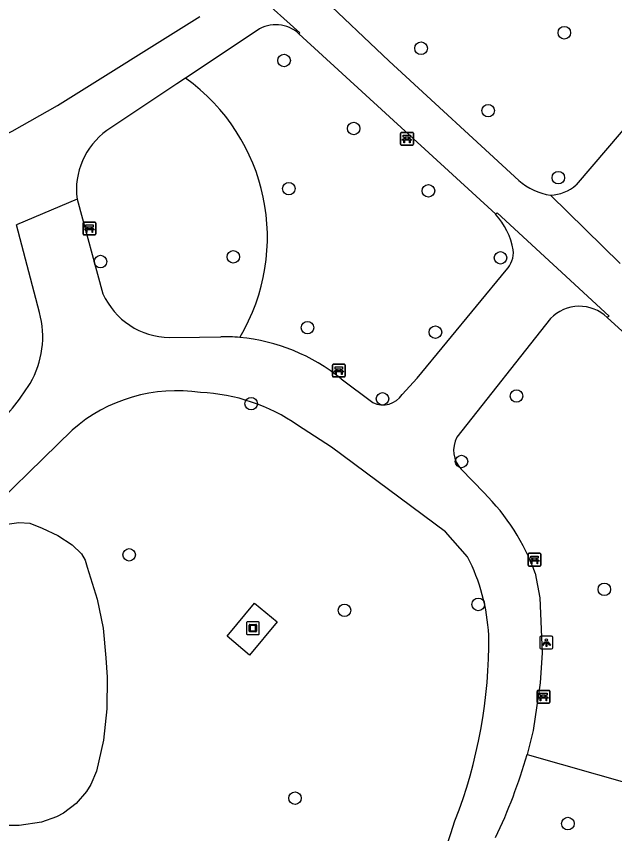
# Model space of a CAD drawing. Extents: x 161402 to 161933, y 381650 to 382313.
# Drawn here: x 161587.5 to 161634.1, y 381932.3 to 381996 of the extents above; entities that cross this region are included whole.
import ezdxf

# ---------------------------------------------------------------- set-up
doc = ezdxf.new("R2010")
doc.units = 0
for name, color, linetype in [('IMGEO_Bank', 7, 'Continuous'), ('IMGEO_Boom', 7, 'Continuous'), ('IMGEO_Groenvoorziening', 7, 'Continuous'), ('IMGEO_Kunstobject', 7, 'Continuous'), ('IMGEO_Lichtpunt', 7, 'Continuous'), ('IMGEO_Voetpad_gesloten', 7, 'Continuous')]:
    doc.layers.add(name, color=color, linetype=linetype)

msp = doc.modelspace()

# ---------------------------------------------------------------- linework, layer by layer
at = {"layer": 'IMGEO_Bank'}
for p, q in [((161617.394, 381986.048), (161617.394, 381986.889)), ((161617.394, 381986.889), (161617.394, 381986.048)), ((161617.469, 381986.973), (161618.31, 381986.973)), ((161618.31, 381986.973), (161617.469, 381986.973)), ((161618.394, 381986.898), (161618.394, 381986.057)), ((161618.394, 381986.057), (161618.394, 381986.898)), ((161618.091, 381986.371), (161617.698, 381986.371)), ((161617.703, 381986.479), (161617.703, 381986.585)), ((161617.747, 381986.585), (161617.747, 381986.479)), ((161618.035, 381986.591), (161617.753, 381986.591)), ((161617.753, 381986.473), (161618.035, 381986.473)), ((161618.041, 381986.479), (161618.041, 381986.585)), ((161618.085, 381986.585), (161618.085, 381986.479)), ((161618.319, 381985.973), (161617.478, 381985.973)), ((161617.478, 381985.973), (161618.319, 381985.973)), ((161592.658, 381979.049), (161592.658, 381979.89)), ((161592.658, 381979.89), (161592.658, 381979.049)), ((161592.733, 381979.974), (161593.574, 381979.974)), ((161593.574, 381979.974), (161592.733, 381979.974)), ((161593.658, 381979.899), (161593.658, 381979.058)), ((161593.658, 381979.058), (161593.658, 381979.899)), ((161593.355, 381979.372), (161592.962, 381979.372)), ((161592.967, 381979.48), (161592.967, 381979.586)), ((161593.011, 381979.586), (161593.011, 381979.48)), ((161593.299, 381979.592), (161593.017, 381979.592)), ((161593.017, 381979.474), (161593.299, 381979.474)), ((161593.305, 381979.48), (161593.305, 381979.586)), ((161593.349, 381979.586), (161593.349, 381979.48)), ((161593.583, 381978.974), (161592.742, 381978.974)), ((161592.742, 381978.974), (161593.583, 381978.974)), ((161612.09, 381967.975), (161612.09, 381968.816)), ((161612.09, 381968.816), (161612.09, 381967.975)), ((161612.165, 381968.9), (161613.006, 381968.9)), ((161613.006, 381968.9), (161612.165, 381968.9)), ((161612.399, 381968.406), (161612.399, 381968.512)), ((161612.443, 381968.512), (161612.443, 381968.406)), ((161612.731, 381968.518), (161612.449, 381968.518)), ((161612.449, 381968.4), (161612.731, 381968.4)), ((161612.737, 381968.406), (161612.737, 381968.512)), ((161612.781, 381968.512), (161612.781, 381968.406)), ((161613.09, 381968.825), (161613.09, 381967.984)), ((161613.09, 381967.984), (161613.09, 381968.825)), ((161613.015, 381967.9), (161612.174, 381967.9)), ((161612.174, 381967.9), (161613.015, 381967.9)), ((161612.787, 381968.298), (161612.394, 381968.298)), ((161627.328, 381953.225), (161627.328, 381954.066)), ((161627.328, 381954.066), (161627.328, 381953.225)), ((161627.403, 381954.15), (161628.244, 381954.15)), ((161628.244, 381954.15), (161627.403, 381954.15)), ((161627.637, 381953.656), (161627.637, 381953.762)), ((161627.681, 381953.762), (161627.681, 381953.656)), ((161627.969, 381953.768), (161627.687, 381953.768)), ((161627.975, 381953.656), (161627.975, 381953.762)), ((161628.019, 381953.762), (161628.019, 381953.656)), ((161628.328, 381954.075), (161628.328, 381953.234)), ((161628.328, 381953.234), (161628.328, 381954.075)), ((161628.253, 381953.15), (161627.412, 381953.15)), ((161627.412, 381953.15), (161628.253, 381953.15)), ((161628.025, 381953.548), (161627.632, 381953.548)), ((161627.687, 381953.65), (161627.969, 381953.65)), ((161628.025, 381942.537), (161628.025, 381943.378)), ((161628.025, 381943.378), (161628.025, 381942.537)), ((161628.1, 381943.462), (161628.941, 381943.462)), ((161628.941, 381943.462), (161628.1, 381943.462)), ((161628.334, 381942.968), (161628.334, 381943.074)), ((161628.378, 381943.074), (161628.378, 381942.968)), ((161628.666, 381943.08), (161628.384, 381943.08)), ((161628.384, 381942.962), (161628.666, 381942.962)), ((161628.672, 381942.968), (161628.672, 381943.074)), ((161628.716, 381943.074), (161628.716, 381942.968)), ((161629.025, 381943.387), (161629.025, 381942.546)), ((161629.025, 381942.546), (161629.025, 381943.387)), ((161628.95, 381942.462), (161628.109, 381942.462)), ((161628.109, 381942.462), (161628.95, 381942.462)), ((161628.722, 381942.86), (161628.329, 381942.86))]:
    msp.add_line(p, q, dxfattribs=at)
for points in [[(161617.641, 381986.371), (161617.499, 381986.371), (161617.611, 381986.473), (161617.697, 381986.473)], [(161617.697, 381986.591), (161617.611, 381986.591), (161617.611, 381986.752), (161618.174, 381986.752), (161618.174, 381986.591), (161618.091, 381986.591)], [(161617.691, 381986.364), (161617.691, 381986.157), (161617.648, 381986.157), (161617.648, 381986.364)], [(161618.091, 381986.473), (161618.174, 381986.473), (161618.286, 381986.371), (161618.147, 381986.371)], [(161618.141, 381986.364), (161618.141, 381986.157), (161618.097, 381986.157), (161618.097, 381986.364)], [(161592.905, 381979.372), (161592.763, 381979.372), (161592.875, 381979.474), (161592.961, 381979.474)], [(161592.961, 381979.592), (161592.875, 381979.592), (161592.875, 381979.753), (161593.438, 381979.753), (161593.438, 381979.592), (161593.355, 381979.592)], [(161592.955, 381979.365), (161592.955, 381979.158), (161592.912, 381979.158), (161592.912, 381979.365)], [(161593.355, 381979.474), (161593.438, 381979.474), (161593.55, 381979.372), (161593.411, 381979.372)], [(161593.405, 381979.365), (161593.405, 381979.158), (161593.361, 381979.158), (161593.361, 381979.365)], [(161612.337, 381968.298), (161612.195, 381968.298), (161612.307, 381968.4), (161612.393, 381968.4)], [(161612.393, 381968.518), (161612.307, 381968.518), (161612.307, 381968.679), (161612.87, 381968.679), (161612.87, 381968.518), (161612.787, 381968.518)], [(161612.787, 381968.4), (161612.87, 381968.4), (161612.982, 381968.298), (161612.843, 381968.298)], [(161612.387, 381968.291), (161612.387, 381968.084), (161612.344, 381968.084), (161612.344, 381968.291)], [(161612.837, 381968.291), (161612.837, 381968.084), (161612.793, 381968.084), (161612.793, 381968.291)], [(161627.631, 381953.768), (161627.545, 381953.768), (161627.545, 381953.929), (161628.108, 381953.929), (161628.108, 381953.768), (161628.025, 381953.768)], [(161627.575, 381953.548), (161627.433, 381953.548), (161627.545, 381953.65), (161627.631, 381953.65)], [(161627.625, 381953.541), (161627.625, 381953.334), (161627.582, 381953.334), (161627.582, 381953.541)], [(161628.025, 381953.65), (161628.108, 381953.65), (161628.22, 381953.548), (161628.081, 381953.548)], [(161628.075, 381953.541), (161628.075, 381953.334), (161628.031, 381953.334), (161628.031, 381953.541)], [(161628.272, 381942.86), (161628.13, 381942.86), (161628.242, 381942.962), (161628.328, 381942.962)], [(161628.328, 381943.08), (161628.242, 381943.08), (161628.242, 381943.241), (161628.805, 381943.241), (161628.805, 381943.08), (161628.722, 381943.08)], [(161628.722, 381942.962), (161628.805, 381942.962), (161628.917, 381942.86), (161628.778, 381942.86)], [(161628.322, 381942.853), (161628.322, 381942.646), (161628.279, 381942.646), (161628.279, 381942.853)], [(161628.772, 381942.853), (161628.772, 381942.646), (161628.728, 381942.646), (161628.728, 381942.853)]]:
    msp.add_lwpolyline(points, dxfattribs=at)
for centre, radius, start, end in [((161617.472, 381986.895), 0.0779, 92.4484, 184.28452), ((161617.472, 381986.895), 0.0779, 92.4484, 184.28452), ((161618.316, 381986.895), 0.0779, 2.4484, 94.28452), ((161618.316, 381986.895), 0.0779, 2.4484, 94.28452), ((161617.641, 381986.364), 0.00671, 2.89567, 87.10433), ((161617.698, 381986.364), 0.00671, 92.89567, 177.10433), ((161617.696, 381986.584), 0.00671, 2.89567, 87.10433), ((161617.696, 381986.48), 0.00671, 272.89567, 357.10433), ((161617.753, 381986.584), 0.00671, 92.89567, 177.10433), ((161617.753, 381986.48), 0.00671, 182.89567, 267.10433), ((161618.035, 381986.584), 0.00671, 2.89567, 87.10433), ((161618.035, 381986.48), 0.00671, 272.89567, 357.10433), ((161618.092, 381986.584), 0.00671, 92.89567, 177.10433), ((161618.092, 381986.48), 0.00671, 182.89567, 267.10433), ((161618.09, 381986.364), 0.00671, 2.89567, 87.10433), ((161618.147, 381986.364), 0.00671, 92.89567, 177.10433), ((161617.472, 381986.051), 0.0779, 182.4484, 274.28452), ((161617.472, 381986.051), 0.0779, 182.4484, 274.28452), ((161618.316, 381986.051), 0.0779, 272.4484, 4.28452), ((161618.316, 381986.051), 0.0779, 272.4484, 4.28452), ((161592.736, 381979.896), 0.0779, 92.4484, 184.28452), ((161592.736, 381979.896), 0.0779, 92.4484, 184.28452), ((161593.58, 381979.896), 0.0779, 2.4484, 94.28452), ((161593.58, 381979.896), 0.0779, 2.4484, 94.28452), ((161592.905, 381979.365), 0.00671, 2.89567, 87.10433), ((161592.962, 381979.365), 0.00671, 92.89567, 177.10433), ((161592.96, 381979.585), 0.00671, 2.89567, 87.10433), ((161592.96, 381979.481), 0.00671, 272.89567, 357.10433), ((161593.017, 381979.585), 0.00671, 92.89567, 177.10433), ((161593.017, 381979.481), 0.00671, 182.89567, 267.10433), ((161593.299, 381979.585), 0.00671, 2.89567, 87.10433), ((161593.299, 381979.481), 0.00671, 272.89567, 357.10433), ((161593.356, 381979.585), 0.00671, 92.89567, 177.10433), ((161593.356, 381979.481), 0.00671, 182.89567, 267.10433), ((161593.354, 381979.365), 0.00671, 2.89567, 87.10433), ((161593.411, 381979.365), 0.00671, 92.89567, 177.10433), ((161592.736, 381979.052), 0.0779, 182.4484, 274.28452), ((161592.736, 381979.052), 0.0779, 182.4484, 274.28452), ((161593.58, 381979.052), 0.0779, 272.4484, 4.28452), ((161593.58, 381979.052), 0.0779, 272.4484, 4.28452), ((161612.168, 381968.822), 0.0779, 92.4484, 184.28452), ((161612.168, 381968.822), 0.0779, 92.4484, 184.28452), ((161612.392, 381968.511), 0.00671, 2.89567, 87.10433), ((161612.392, 381968.407), 0.00671, 272.89567, 357.10433), ((161612.449, 381968.511), 0.00671, 92.89567, 177.10433), ((161612.449, 381968.407), 0.00671, 182.89567, 267.10433), ((161612.731, 381968.511), 0.00671, 2.89567, 87.10433), ((161612.731, 381968.407), 0.00671, 272.89567, 357.10433), ((161612.788, 381968.511), 0.00671, 92.89567, 177.10433), ((161612.788, 381968.407), 0.00671, 182.89567, 267.10433), ((161613.012, 381968.822), 0.0779, 2.4484, 94.28452), ((161613.012, 381968.822), 0.0779, 2.4484, 94.28452), ((161612.168, 381967.978), 0.0779, 182.4484, 274.28452), ((161612.168, 381967.978), 0.0779, 182.4484, 274.28452), ((161612.337, 381968.291), 0.00671, 2.89567, 87.10433), ((161612.394, 381968.291), 0.00671, 92.89567, 177.10433), ((161612.786, 381968.291), 0.00671, 2.89567, 87.10433), ((161612.843, 381968.291), 0.00671, 92.89567, 177.10433), ((161613.012, 381967.978), 0.0779, 272.4484, 4.28452), ((161613.012, 381967.978), 0.0779, 272.4484, 4.28452), ((161627.406, 381954.072), 0.0779, 92.4484, 184.28452), ((161627.406, 381954.072), 0.0779, 92.4484, 184.28452), ((161627.63, 381953.761), 0.00671, 2.89567, 87.10433), ((161627.687, 381953.761), 0.00671, 92.89567, 177.10433), ((161627.969, 381953.761), 0.00671, 2.89567, 87.10433), ((161628.026, 381953.761), 0.00671, 92.89567, 177.10433), ((161628.25, 381954.072), 0.0779, 2.4484, 94.28452), ((161628.25, 381954.072), 0.0779, 2.4484, 94.28452), ((161627.406, 381953.228), 0.0779, 182.4484, 274.28452), ((161627.406, 381953.228), 0.0779, 182.4484, 274.28452), ((161627.575, 381953.541), 0.00671, 2.89567, 87.10433), ((161627.632, 381953.541), 0.00671, 92.89567, 177.10433), ((161627.63, 381953.657), 0.00671, 272.89567, 357.10433), ((161627.687, 381953.657), 0.00671, 182.89567, 267.10433), ((161627.969, 381953.657), 0.00671, 272.89567, 357.10433), ((161628.026, 381953.657), 0.00671, 182.89567, 267.10433), ((161628.024, 381953.541), 0.00671, 2.89567, 87.10433), ((161628.081, 381953.541), 0.00671, 92.89567, 177.10433), ((161628.25, 381953.228), 0.0779, 272.4484, 4.28452), ((161628.25, 381953.228), 0.0779, 272.4484, 4.28452), ((161628.103, 381943.384), 0.0779, 92.4484, 184.28452), ((161628.103, 381943.384), 0.0779, 92.4484, 184.28452), ((161628.327, 381943.073), 0.00671, 2.89567, 87.10433), ((161628.327, 381942.969), 0.00671, 272.89567, 357.10433), ((161628.384, 381943.073), 0.00671, 92.89567, 177.10433), ((161628.384, 381942.969), 0.00671, 182.89567, 267.10433), ((161628.666, 381943.073), 0.00671, 2.89567, 87.10433), ((161628.666, 381942.969), 0.00671, 272.89567, 357.10433), ((161628.723, 381943.073), 0.00671, 92.89567, 177.10433), ((161628.723, 381942.969), 0.00671, 182.89567, 267.10433), ((161628.947, 381943.384), 0.0779, 2.4484, 94.28452), ((161628.947, 381943.384), 0.0779, 2.4484, 94.28452), ((161628.103, 381942.54), 0.0779, 182.4484, 274.28452), ((161628.103, 381942.54), 0.0779, 182.4484, 274.28452), ((161628.272, 381942.853), 0.00671, 2.89567, 87.10433), ((161628.329, 381942.853), 0.00671, 92.89567, 177.10433), ((161628.721, 381942.853), 0.00671, 2.89567, 87.10433), ((161628.778, 381942.853), 0.00671, 92.89567, 177.10433), ((161628.947, 381942.54), 0.0779, 272.4484, 4.28452), ((161628.947, 381942.54), 0.0779, 272.4484, 4.28452)]:
    msp.add_arc(centre, radius, start, end, dxfattribs=at)
at = {"layer": 'IMGEO_Boom'}
for centre in [(161630.154, 381994.739), (161618.992, 381993.53), (161608.32, 381992.574), (161624.219, 381988.664), (161613.746, 381987.276), (161629.684, 381983.435), (161608.688, 381982.584), (161619.565, 381982.409), (161594.02, 381976.896), (161604.366, 381977.269), (161625.182, 381977.188), (161610.146, 381971.742), (161620.11, 381971.391), (161615.991, 381966.19), (161626.424, 381966.41), (161605.755, 381965.815), (161622.14, 381961.31), (161596.251, 381954.033), (161633.272, 381951.336), (161623.446, 381950.164), (161613.025, 381949.703), (161609.173, 381935.058), (161630.431, 381933.072)]:
    msp.add_circle(centre, 0.489, dxfattribs=at)
at = {"layer": 'IMGEO_Groenvoorziening'}
for points in [[(161583.855, 381955.994), (161587.646, 381956.554), (161588.504, 381956.487), (161589.461, 381956.12), (161590.686, 381955.54), (161591.82, 381954.798), (161592.532, 381954.111), (161592.813, 381953.615), (161592.985, 381953.071), (161593.769, 381950.582), (161594.216, 381948.308), (161594.423, 381945.999), (161594.539, 381944.492), (161594.521, 381942.021), (161594.245, 381939.565), (161593.714, 381937.152), (161593.265, 381936.111), (161592.937, 381935.584), (161592.126, 381934.645), (161591.138, 381933.896), (161590.59, 381933.603), (161589.419, 381933.196), (161587.683, 381932.927), (161586.645, 381932.914)], [(161605.636, 381946.218), (161603.876, 381947.678), (161606.026, 381950.269), (161607.785, 381948.809), (161605.636, 381946.218)], [(161627.247, 381938.466), (161638.035, 381935.402), (161655.019, 381936.276), (161664.043, 381941.51)]]:
    msp.add_lwpolyline(points, dxfattribs=at)
msp.add_arc((161591.785, 381978.79), 15.237, 329.14327, 54.48632, dxfattribs=at)
at = {"layer": 'IMGEO_Kunstobject'}
for p, q in [((161605.389, 381948.727), (161605.389, 381947.886)), ((161605.389, 381948.727), (161605.389, 381947.886)), ((161606.305, 381948.811), (161605.464, 381948.811)), ((161606.305, 381948.811), (161605.464, 381948.811)), ((161606.389, 381947.895), (161606.389, 381948.736)), ((161606.389, 381947.895), (161606.389, 381948.736)), ((161605.603, 381948.075), (161605.603, 381948.549)), ((161605.653, 381948.599), (161606.127, 381948.599)), ((161606.127, 381948.025), (161605.653, 381948.025)), ((161605.683, 381948.499), (161605.683, 381948.125)), ((161606.077, 381948.519), (161605.703, 381948.519)), ((161605.703, 381948.105), (161606.077, 381948.105)), ((161606.097, 381948.125), (161606.097, 381948.499)), ((161606.177, 381948.549), (161606.177, 381948.075)), ((161605.473, 381947.811), (161606.314, 381947.811)), ((161605.473, 381947.811), (161606.314, 381947.811))]:
    msp.add_line(p, q, dxfattribs=at)
for centre, radius, start, end in [((161605.467, 381948.733), 0.0779, 92.4484, 184.28452), ((161605.467, 381948.733), 0.0779, 92.4484, 184.28452), ((161606.311, 381948.733), 0.0779, 2.4484, 94.28452), ((161606.311, 381948.733), 0.0779, 2.4484, 94.28452), ((161605.653, 381948.549), 0.05, 90, 180), ((161605.653, 381948.075), 0.05, 180, 270), ((161605.703, 381948.499), 0.02, 90, 180), ((161605.703, 381948.125), 0.02, 180, 270), ((161606.077, 381948.499), 0.02, 360, 90), ((161606.077, 381948.125), 0.02, 270, 0), ((161606.127, 381948.549), 0.05, 360, 90), ((161606.127, 381948.075), 0.05, 270, 0), ((161605.467, 381947.889), 0.0779, 182.4484, 274.28452), ((161605.467, 381947.889), 0.0779, 182.4484, 274.28452), ((161606.311, 381947.889), 0.0779, 272.4484, 4.28452), ((161606.311, 381947.889), 0.0779, 272.4484, 4.28452)]:
    msp.add_arc(centre, radius, start, end, dxfattribs=at)
at = {"layer": 'IMGEO_Lichtpunt'}
for p, q in [((161628.257, 381947.592), (161628.257, 381946.785)), ((161628.257, 381947.592), (161628.257, 381946.785)), ((161629.159, 381947.687), (161628.351, 381947.687)), ((161629.159, 381947.687), (161628.351, 381947.687)), ((161629.253, 381946.785), (161629.253, 381947.592)), ((161629.253, 381946.785), (161629.253, 381947.592)), ((161628.351, 381946.691), (161629.159, 381946.691)), ((161628.351, 381946.691), (161629.159, 381946.691))]:
    msp.add_line(p, q, dxfattribs=at)
for points in [[(161628.631, 381947.256), (161628.67, 381947.228), (161628.482, 381946.966), (161628.444, 381946.993), (161628.631, 381947.256)], [(161628.733, 381947.208), (161628.78, 381947.208), (161628.78, 381946.886), (161628.733, 381946.886), (161628.733, 381947.208)], [(161628.843, 381947.228), (161628.881, 381947.255), (161629.068, 381946.993), (161629.029, 381946.965), (161628.843, 381947.228)]]:
    msp.add_lwpolyline(points, dxfattribs=at)
msp.add_circle((161628.756, 381947.39), 0.0994, dxfattribs=at)
for centre, start, end in [((161628.351, 381947.592), 90, 180), ((161628.351, 381947.592), 90, 180), ((161629.159, 381947.592), 0, 90), ((161629.159, 381947.592), 0, 90), ((161628.351, 381946.785), 180, 270), ((161628.351, 381946.785), 180, 270), ((161629.159, 381946.785), 270, 0), ((161629.159, 381946.785), 270, 360)]:
    msp.add_arc(centre, 0.0946, start, end, dxfattribs=at)
at = {"layer": 'IMGEO_Voetpad_gesloten'}
for points in [[(161603.06, 382000.577), (161609.536, 381994.735), (161609.481, 381994.662)], [(161626.611, 381983.224), (161616.505, 381992.53), (161611.039, 381997.76)], [(161564.352, 381977.941), (161583.479, 381985.287), (161587.131, 381987.072), (161590.67, 381989.071), (161601.751, 381996.018)], [(161606.22, 381994.917), (161600.636, 381991.192)], [(161609.481, 381994.662), (161624.805, 381980.597)], [(161640.535, 381993.961), (161631.078, 381982.877)], [(161600.636, 381991.192), (161599.973, 381990.749), (161594.517, 381987.109)], [(161592.194, 381981.766), (161587.463, 381979.756)], [(161592.194, 381981.766), (161594.207, 381974.379)], [(161629.082, 381982.07), (161634.506, 381976.739)], [(161624.805, 381980.597), (161624.926, 381980.706), (161633.637, 381972.635), (161633.49, 381972.538)], [(161589.269, 381972.92), (161587.463, 381979.756)], [(161617.526, 381966.544), (161618.683, 381967.796), (161625.626, 381976.234)], [(161629.081, 381972.455), (161621.785, 381963.196)], [(161633.49, 381972.538), (161666.16, 381942.738)], [(161599.393, 381970.968), (161601.738, 381971.012), (161603.382, 381971.034)], [(161612.768, 381967.76), (161615.23, 381965.908)], [(161622.615, 381953.876), (161620.898, 381955.825), (161612.014, 381962.426), (161609.376, 381964.141)], [(161591.82, 381963.76), (161583.855, 381955.994)], [(161622.11, 381960.705), (161623.897, 381958.875)], [(161627.885, 381952.594), (161628.258, 381950.675), (161628.425, 381946.383), (161628.271, 381944.047), (161627.717, 381940.333), (161627.247, 381938.466)]]:
    msp.add_lwpolyline(points, dxfattribs=at)
for centre, radius, start, end in [((161607.691, 381992.745), 2.623, 46.96015, 124.09734), ((161597.797, 381982.506), 5.652, 125.47516, 187.52849), ((161629.903, 381987.05), 5.048, 229.29391, 260.6393), ((161628.913, 381985.361), 3.295, 272.94815, 311.07967), ((161620.603, 381976.801), 5.662, 10.16169, 42.09657), ((161624.199, 381977.616), 1.987, 315.92174, 5.30923), ((161599.509, 381976.792), 5.825, 204.46883, 268.86275), ((161582.318, 381971.035), 7.202, 329.66642, 15.17012), ((161631.327, 381970.293), 3.117, 46.06197, 136.09497), ((161603.59, 381957.596), 13.439, 84.5564, 90.88707), ((161603.481, 381956.252), 14.788, 51.09632, 84.62995), ((161572.436, 381977.425), 18.965, 313.67575, 328.08277), ((161599.961, 381954.485), 12.342, 81.36078, 131.27362), ((161601.158, 381952.231), 14.47, 55.39508, 87.3989), ((161616.028, 381967.488), 1.77, 243.19377, 327.77206), ((161623.673, 381962.176), 2.146, 151.61566, 223.25109), ((161611.65, 381946.692), 17.275, 19.97693, 44.84851), ((161609.192, 381946.97), 15.095, 3.03245, 27.2236), ((161585.405, 381947.345), 38.863, 338.79092, 0.62584), ((161588.217, 381949.518), 40.564, 334.37894, 344.18998), ((161587.312, 381943.943), 35.94, 329.62412, 342.74973)]:
    msp.add_arc(centre, radius, start, end, dxfattribs=at)

doc.saveas('drawing.dxf')
